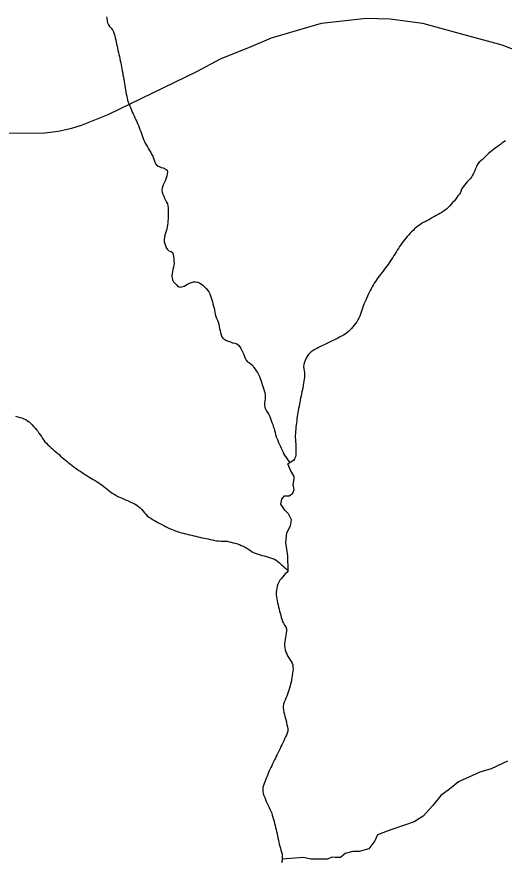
# Model space of a CAD drawing. Extents: x 1950930 to 2061844, y 904556 to 1017002.
# Drawn here: x 1994978 to 1997277, y 927499 to 931491 of the extents above; entities that cross this region are included whole.
import ezdxf

# ---------------------------------------------------------------- set-up
doc = ezdxf.new("R2010")
doc.units = 0
for name, color, linetype in [('Exist Hydrographic Creek Single Shore', 7, 'Continuous'), ('Exist Hydrographic Misc Water Feature', 7, 'Continuous'), ('Exist Road Secondary Type 51 Attributed', 7, 'Continuous')]:
    doc.layers.add(name, color=color, linetype=linetype)

msp = doc.modelspace()

# ---------------------------------------------------------------- linework, layer by layer
at = {"layer": 'Exist Hydrographic Creek Single Shore'}
for points in [[(1995400, 931491.2), (1995401.6, 931481.2), (1995403.4, 931471.6), (1995405.7, 931462.3), (1995409.8, 931453.2), (1995415.5, 931445), (1995422.9, 931437.4), (1995429.1, 931429.2), (1995433.2, 931420.8), (1995436.3, 931411.1), (1995439.3, 931401.6), (1995442, 931391.9), (1995444.3, 931381.8), (1995446.5, 931372.2), (1995448.1, 931362.1), (1995450.4, 931352.5), (1995452.5, 931342.5), (1995454.5, 931333.6), (1995456.6, 931323.5), (1995459.2, 931313.8), (1995461.3, 931303.7), (1995463.5, 931294.1), (1995465.8, 931284), (1995468, 931274.7), (1995469.9, 931265.2), (1995471.9, 931255), (1995473.8, 931245.5), (1995475.4, 931235.4), (1995477.3, 931225.4), (1995478.5, 931215.5), (1995480.3, 931205.9), (1995482, 931195.8), (1995483.8, 931185.9), (1995485.5, 931175.9), (1995487.3, 931166.2), (1995488.5, 931156.3), (1995490.4, 931146.3), (1995492.2, 931136.7), (1995493.9, 931126.7), (1995496.1, 931116.6), (1995498.2, 931107), (1995500.4, 931097.7), (1995503.5, 931087.9), (1995507.2, 931078.9), (1995511.1, 931069.7), (1995515.2, 931060.5), (1995519.1, 931050.7), (1995522.6, 931041.5)], [(1995522.6, 931041.5), (1995527.1, 931032.4), (1995531, 931023.3), (1995535.1, 931014.1), (1995539, 931004.9), (1995543.1, 930996.2), (1995547, 930986.7), (1995551.1, 930978), (1995555.2, 930968.9), (1995558.7, 930959.8), (1995562.2, 930949.6), (1995565.2, 930940.6), (1995568.3, 930930.7), (1995572, 930921.7), (1995575.3, 930911.9), (1995579.4, 930902.6), (1995583.5, 930894.3), (1995588.8, 930885), (1995593.7, 930876.9), (1995599.1, 930868.4), (1995604, 930859.6), (1995609.5, 930851.1), (1995613.8, 930842.2), (1995618.8, 930833), (1995622.2, 930823.9), (1995625.7, 930813.6), (1995629.4, 930804.6), (1995633.3, 930795.5), (1995639.3, 930788), (1995648.9, 930783.8), (1995658.3, 930780.3), (1995668.2, 930777.5), (1995677.6, 930773.2), (1995686.4, 930767.5), (1995688.5, 930759.1), (1995687.2, 930749.5), (1995685.2, 930739.7), (1995682.1, 930729.2), (1995679.2, 930719.1), (1995674.7, 930710.4), (1995670.4, 930701.4), (1995667.1, 930692.4), (1995663.9, 930682.5), (1995662.6, 930672.9), (1995663.9, 930662.9), (1995666.9, 930653.2), (1995671, 930644.1), (1995674.9, 930634.9), (1995679.4, 930625.7), (1995684.6, 930616.4), (1995688.3, 930607.3), (1995690.1, 930598.5), (1995691.5, 930588.6), (1995691.8, 930577.9), (1995691.8, 930567.8), (1995692, 930558), (1995691.5, 930547.6), (1995691.1, 930537.4), (1995690.7, 930527.8), (1995689.5, 930517.8), (1995688.7, 930508.2), (1995687.4, 930498.3), (1995685.4, 930488.4), (1995682.9, 930478.7), (1995679.7, 930469), (1995676.4, 930459.4), (1995673.7, 930449.2), (1995672.3, 930440.4), (1995672.7, 930429.9), (1995675.8, 930419.7), (1995678.8, 930410.7), (1995682.7, 930400.8), (1995688.1, 930392.7), (1995695.2, 930386.7), (1995706.3, 930383.7), (1995712.1, 930378), (1995715.3, 930369), (1995717, 930359), (1995718.6, 930348.3), (1995719, 930338.4), (1995719.4, 930327.8), (1995718.6, 930318.2), (1995716.6, 930308.4), (1995714.1, 930298.5), (1995712.1, 930288.7), (1995710.4, 930278.9), (1995709.6, 930268.8), (1995710.4, 930259), (1995712.7, 930249.3), (1995716.8, 930240.1), (1995723.5, 930232.6), (1995730.3, 930225.1), (1995737.7, 930217.5), (1995746.5, 930214.9), (1995756.8, 930215.4), (1995766.6, 930218.8), (1995775, 930223.2), (1995783.2, 930228.8), (1995792.4, 930233.5), (1995801.9, 930236.5)], [(1996956.9, 930552.5), (1996948.1, 930547.7), (1996939.1, 930543), (1996930.5, 930537.4), (1996921.7, 930532.6), (1996912.8, 930527.9), (1996904, 930523.2), (1996894.8, 930519.3), (1996886.2, 930513.6), (1996878.2, 930508), (1996870.4, 930502.7), (1996862.2, 930496.2), (1996855, 930490), (1996847.4, 930482.7), (1996840.2, 930475.2), (1996833.3, 930468.9), (1996826.5, 930460.6), (1996819.7, 930453.6), (1996813, 930446.5), (1996807, 930438.1), (1996800.9, 930430.1), (1996795.3, 930422.4), (1996789.8, 930413.9), (1996784.1, 930405.8), (1996778.3, 930397), (1996773.2, 930388.8), (1996767.5, 930379.9), (1996762.3, 930371.8), (1996756.8, 930363.7), (1996751.5, 930354.8), (1996745.9, 930346.7), (1996740.6, 930338.5), (1996734.9, 930329.7), (1996729.3, 930321.6), (1996723.8, 930313.5), (1996717.6, 930305.5), (1996711.7, 930297.5), (1996705.7, 930289.5), (1996699.2, 930281.1), (1996693.4, 930273.9), (1996686.9, 930265.9), (1996680.9, 930257.9), (1996675, 930249.9), (1996669.6, 930241.8), (1996664.3, 930232.8), (1996659.2, 930224.7), (1996654.3, 930215.7), (1996649.8, 930206.7), (1996645, 930198.1), (1996640.9, 930188.9), (1996636, 930179.9), (1996632.5, 930171.2), (1996627.8, 930161.4), (1996623.9, 930152.5), (1996619.8, 930143.4), (1996615.7, 930134.7), (1996612.8, 930124.7), (1996609.2, 930115), (1996605.9, 930106.2), (1996602.6, 930096.2), (1996599.3, 930086.5), (1996595.6, 930077.7), (1996591.1, 930068.7), (1996586.6, 930059.7), (1996581.5, 930051.5), (1996575.7, 930042.6), (1996569.8, 930034.6), (1996563.4, 930027.5), (1996556.5, 930019.2), (1996549.5, 930012.1), (1996542.3, 930005.5), (1996534.5, 929999.4), (1996526.7, 929992.8), (1996518.5, 929987.2), (1996510.1, 929982.4), (1996501.1, 929977.6), (1996492.3, 929972.9), (1996483.3, 929969), (1996474.2, 929964.3), (1996465.2, 929960.4), (1996455.6, 929955.8), (1996446.8, 929951.8), (1996437.9, 929947.1), (1996428.5, 929942.4), (1996419.9, 929938.5), (1996410.7, 929933.8), (1996401.6, 929929), (1996392.6, 929925.1), (1996384.2, 929920.3), (1996375.6, 929914.8), (1996367.4, 929909.1), (1996360, 929902.9), (1996352.8, 929895.5), (1996347.1, 929886.6), (1996342.4, 929878.4), (1996338.1, 929868.9), (1996335.4, 929859.9), (1996332.7, 929849.1), (1996331.1, 929839.5), (1996331.5, 929829.3)], [(1995801.9, 930236.5), (1995811.7, 930239.1), (1995821.5, 930239.6), (1995831.4, 930237.7), (1995841, 930233.4), (1995849, 930228.5), (1995856.8, 930221.6), (1995864.2, 930214.9), (1995871.6, 930208.1), (1995877.9, 930199.8), (1995883.9, 930192.4), (1995887.8, 930183.3), (1995891.9, 930174.2), (1995895, 930164.3), (1995898, 930155), (1995900.7, 930145.3), (1995903.2, 930135.5), (1995905.8, 930125.4), (1995908.5, 930116.5), (1995910.7, 930106.4), (1995912, 930096.5), (1995913.8, 930086.8), (1995916.5, 930076.7), (1995920, 930067.7), (1995924.1, 930058.5), (1995927.4, 930048.6), (1995930.6, 930039.7), (1995932.7, 930029.5), (1995934.5, 930020), (1995936.8, 930009.8), (1995938.8, 930000.2), (1995941.9, 929990), (1995945, 929980.2), (1995950.5, 929972.9), (1995958.5, 929966.8), (1995967.5, 929962.6), (1995977.2, 929959.1), (1995986.4, 929955.7), (1995995.8, 929952.2), (1996006.1, 929949.4), (1996015.9, 929946.7), (1996023.3, 929940.7), (1996029.7, 929933.2), (1996035, 929924.3), (1996039.9, 929915.1), (1996044, 929906.7), (1996048.3, 929896.7), (1996051.8, 929887.6), (1996055.9, 929878.5), (1996060.4, 929869.7), (1996066.8, 929862.3), (1996074.8, 929857), (1996083.6, 929851.2), (1996090.6, 929844), (1996096.3, 929835.8), (1996102.3, 929827.6), (1996107.6, 929819.5), (1996112.7, 929811), (1996117.4, 929801.8), (1996122.4, 929792.9), (1996126.5, 929783.8), (1996129.5, 929774.8), (1996133, 929765.3), (1996136.1, 929755.6), (1996139.2, 929745.7), (1996142.3, 929736.7), (1996145.3, 929726.5), (1996148, 929716.8), (1996149.6, 929706.8), (1996150.2, 929697.7), (1996149.4, 929687.4), (1996147.8, 929677.4), (1996146.6, 929667.5), (1996146.6, 929657.8), (1996148.4, 929647.7), (1996150.9, 929638.1), (1996156, 929629.6), (1996161.7, 929621.4), (1996167.1, 929612.8), (1996171.2, 929604.1), (1996174.6, 929593.9), (1996178.1, 929584.8), (1996181.6, 929574.9), (1996185.3, 929565.9), (1996188, 929556.9), (1996191.5, 929546.6), (1996193.9, 929536.9), (1996196.4, 929528.1), (1996198.8, 929517.9), (1996201.9, 929508.1), (1996205.6, 929499), (1996209.1, 929489.9), (1996213.2, 929480.8), (1996217.1, 929471.7), (1996221.6, 929462.5), (1996225.5, 929453.4), (1996230, 929444.6), (1996234.1, 929435.5), (1996238, 929426.4), (1996265.3, 929385.2)], [(1996331.5, 929829.3), (1996333.8, 929819.6), (1996335.4, 929809.6), (1996335.6, 929799.9), (1996334.4, 929789.9), (1996333.2, 929780.4), (1996331.9, 929770.4), (1996330.3, 929760.5), (1996329.1, 929750.1), (1996327, 929740.3), (1996325.4, 929730.4), (1996323.3, 929720.6), (1996321.7, 929710.7), (1996319.4, 929700.9), (1996317, 929691.1), (1996315.3, 929681.2), (1996313.5, 929671.8), (1996311.4, 929662), (1996309.6, 929652), (1996307.5, 929642.2), (1996305.9, 929632.3), (1996303.8, 929622.5), (1996302.2, 929612.5), (1996300.8, 929603.1), (1996299.5, 929593.2), (1996298.3, 929583.2), (1996296.9, 929573.2), (1996295.8, 929563.6), (1996294.4, 929552.9), (1996293.6, 929543.2), (1996292.3, 929533.3), (1996292.1, 929523.6), (1996291.7, 929513.5), (1996291.7, 929503.8), (1996292.6, 929493.1), (1996293, 929483.4), (1996294, 929473.4), (1996294, 929463.7), (1996294.4, 929453.4), (1996294.4, 929443), (1996294, 929433.2), (1996293.6, 929422.8), (1996291.9, 929412.8), (1996288.7, 929403.6), (1996282.7, 929396.4), (1996274.7, 929390.8), (1996265.3, 929385.2), (1996256.7, 929379.7)], [(1994971.8, 929605.8), (1994981.5, 929602.3), (1994991.3, 929599.6), (1995001.3, 929596.9), (1995010.6, 929593.4), (1995019.8, 929589.2), (1995027.8, 929583.9), (1995035.8, 929578.2), (1995043.2, 929571.4), (1995049.9, 929563.9), (1995056.7, 929556.4), (1995063.5, 929548.9), (1995070, 929541.4), (1995076.4, 929533.9), (1995082.1, 929525.7), (1995088.1, 929517.1), (1995093.4, 929509), (1995098.7, 929500.5), (1995104.7, 929492.3), (1995110.4, 929483.7), (1995117, 929477), (1995124.4, 929469.8), (1995131.8, 929463), (1995139.1, 929456.2), (1995146.9, 929449.3), (1995154.3, 929443), (1995161.7, 929436.9), (1995169.5, 929430), (1995177.1, 929423.7), (1995184.2, 929416.8), (1995192, 929409.9)], [(1995192, 929409.9), (1995199.2, 929404), (1995207, 929397.5), (1995214.8, 929390.7), (1995222.2, 929383.9), (1995230.2, 929378.3), (1995238.2, 929372.1), (1995246, 929366.1), (1995254.4, 929360.3), (1995262.8, 929354.2), (1995270.8, 929348.5), (1995279.2, 929343.2), (1995287.6, 929337.5), (1995295.6, 929332.5), (1995304.6, 929327.1), (1995312.8, 929321.4), (1995321.4, 929316), (1995329.8, 929311.1), (1995338.4, 929306.2), (1995346.9, 929300.9), (1995355.9, 929295.8), (1995363.9, 929290.9), (1995372.3, 929284.8), (1995380.3, 929279.1), (1995388.5, 929273), (1995395.9, 929266.2), (1995403.9, 929260.5), (1995412.3, 929254.4), (1995420.1, 929247.9), (1995428.1, 929241.8), (1995436.1, 929237), (1995444.5, 929231.6), (1995453.5, 929226.6), (1995462.7, 929223.1), (1995471.7, 929218.9), (1995481.4, 929215.5), (1995490, 929210.8), (1995499.4, 929206.6), (1995508.8, 929202.3), (1995518.1, 929198.1), (1995526.7, 929193.9), (1995535.7, 929189.7), (1995544.1, 929184.4), (1995552.1, 929178.8), (1995559.5, 929171.9), (1995566.9, 929164.3), (1995573.2, 929156.8), (1995579.6, 929149.4), (1995586.4, 929141.8), (1995593.1, 929134.4), (1995601.1, 929128.2), (1995609.3, 929123.4), (1995617.9, 929117.1), (1995626.5, 929112.2), (1995635, 929107.3), (1995643.6, 929102.7), (1995652.6, 929097.7), (1995661.6, 929093.5), (1995670.6, 929088.4), (1995679.7, 929083.8), (1995688.7, 929079.6), (1995697.7, 929075.4), (1995706.9, 929072), (1995715.9, 929067.8), (1995725.2, 929064.3), (1995734.8, 929060.8), (1995744.5, 929057.4), (1995753.7, 929054.7), (1995763.5, 929052), (1995773.2, 929049.4), (1995782.8, 929047.5), (1995792.8, 929044.8), (1995802.7, 929042.8), (1995812.1, 929040.1), (1995822, 929037.9), (1995831.8, 929035.5), (1995841.6, 929033.3), (1995851.1, 929031.4), (1995860.9, 929029.5), (1995870.8, 929027.6), (1995880.6, 929025.7), (1995890.4, 929023), (1995900.3, 929021.1), (1995910.1, 929018.4), (1995920, 929016.9), (1995929.6, 929015.8), (1995939.7, 929014.7), (1995949.7, 929014.4), (1995959.8, 929015.3), (1995969.6, 929014.2), (1995979.6, 929012.2), (1995989.1, 929010.4), (1995998.7, 929007.7), (1996008.6, 929005.1), (1996018.2, 929001.6), (1996027.8, 928998.8), (1996036.9, 928994.6), (1996046.1, 928991.2), (1996055.3, 928987), (1996063.7, 928981.6)], [(1996257.9, 928875), (1996257.2, 928946), (1996246.8, 929008.1), (1996251, 929053.7), (1996269.6, 929086.8), (1996273.8, 929115.8), (1996259.3, 929144.8), (1996242.7, 929161.4), (1996224.1, 929190.4), (1996228.2, 929213.2), (1996240.6, 929229.7), (1996263.4, 929229.7), (1996280, 929242.2), (1996286.2, 929258.7), (1996282.1, 929281.5), (1996286.2, 929310.5), (1996286.2, 929320.9), (1996269.6, 929349.9), (1996256.7, 929379.7)], [(1996063.7, 928981.6), (1996072.1, 928975.9), (1996080.5, 928970.5), (1996088.9, 928964.8), (1996098, 928960.6), (1996107, 928956.4), (1996116.4, 928953.7), (1996126.1, 928950.2), (1996135.3, 928947.7), (1996145.5, 928944.9), (1996155.2, 928942.1), (1996165, 928939.5), (1996174.4, 928936.8), (1996183.5, 928933.4), (1996193.1, 928929.9), (1996201.3, 928925.8), (1996209.5, 928918.8), (1996216.9, 928912.1), (1996224.3, 928905.3), (1996232.3, 928898.8), (1996239.4, 928892), (1996246.8, 928885.2), (1996257.9, 928875)], [(1996257.9, 928875), (1996251.1, 928867.1), (1996244.4, 928860), (1996237.6, 928852.5), (1996230.8, 928845.4), (1996224.5, 928837.4), (1996218.5, 928830.3), (1996213.4, 928821.3), (1996208.9, 928812.2), (1996206, 928802.6), (1996204, 928792.7), (1996202.7, 928782.8), (1996201.9, 928773.2), (1996201.7, 928762.2), (1996202.7, 928752.3), (1996204.4, 928742.7), (1996206.2, 928732.7), (1996208.1, 928723.5), (1996210.3, 928713.8), (1996212.8, 928703.6), (1996215, 928694), (1996217.7, 928683.9), (1996220.4, 928674.9), (1996223, 928665.2), (1996225.5, 928655), (1996228.8, 928646.1), (1996231.9, 928636.3), (1996235.3, 928627.3), (1996241.5, 928617.7), (1996246.8, 928609.6), (1996250.1, 928600.6), (1996250.5, 928590.8), (1996249.3, 928580.8), (1996247.6, 928571), (1996246, 928561), (1996243.5, 928551.3), (1996242.1, 928540.5), (1996241.1, 928531), (1996241.1, 928521.3), (1996242.3, 928511.3), (1996244.6, 928501.3), (1996247.6, 928491.4), (1996251.1, 928482.4), (1996255.2, 928473.3), (1996260.6, 928464.7), (1996266.7, 928455.6), (1996272.9, 928447.4), (1996277.6, 928439), (1996279.8, 928430.1), (1996280.3, 928420.3), (1996280.9, 928410.5), (1996280, 928400.5), (1996278.8, 928390.9), (1996277, 928380.2), (1996275.3, 928370.3), (1996273.3, 928360.5), (1996272, 928349.7), (1996269.6, 928340), (1996267.5, 928331), (1996264.3, 928321.3), (1996261.4, 928311.6), (1996258.1, 928302.4), (1996254.4, 928292.7), (1996251.5, 928283.1), (1996247.4, 928274), (1996243.3, 928264.4), (1996239.7, 928255.2), (1996236.4, 928245.6), (1996235.1, 928235.6), (1996235.1, 928225.9), (1996236.2, 928216.8), (1996238.4, 928206.7), (1996240.7, 928197.1), (1996242.7, 928187), (1996245.4, 928177.3), (1996248.1, 928167.5), (1996249.7, 928157.5), (1996252.4, 928147.3), (1996254.8, 928137.6), (1996256.7, 928128.1), (1996255.9, 928118), (1996253, 928108.3), (1996249.7, 928099.1), (1996245.8, 928090.3), (1996241.3, 928081.3), (1996237.2, 928071.8), (1996232.7, 928062.7), (1996227.8, 928053.7), (1996223.2, 928045), (1996219.8, 928035.9), (1996215, 928025.9), (1996210.7, 928017.3), (1996206.6, 928008.2), (1996202.1, 927999.2), (1996197.6, 927990.5), (1996193.1, 927981.5), (1996188.8, 927972.3), (1996184.7, 927963.6), (1996180.6, 927954.5), (1996176.1, 927945.5)], [(1997292.8, 927975.8), (1997216.7, 927939.9), (1997163, 927923.7), (1997062.7, 927878.1), (1997018.8, 927843.8), (1996978.9, 927813.3), (1996938.9, 927764.2), (1996895.2, 927716), (1996853, 927689.6), (1996807.2, 927673.4), (1996743.1, 927651.9), (1996679.5, 927627.5), (1996667.2, 927599.3), (1996639.1, 927561.4), (1996593, 927549.7), (1996563.2, 927549.8), (1996527.5, 927539.8), (1996505.4, 927521.2), (1996479.4, 927521.1), (1996463.6, 927522.8), (1996443.3, 927513.6), (1996403.3, 927513.6), (1996365.6, 927513.6), (1996331.1, 927521.7), (1996229.6, 927513.6)], [(1996176.1, 927945.5), (1996172, 927935.9), (1996167.5, 927926.9), (1996164, 927918.1), (1996159.9, 927909), (1996156.2, 927899.4), (1996152.5, 927890.6), (1996148.8, 927880.7), (1996144.5, 927870.7), (1996141.2, 927861.1), (1996138.8, 927851.3), (1996137.9, 927841.3), (1996138.8, 927832.7), (1996140.8, 927822.6), (1996143.5, 927813.2), (1996147.2, 927804.2), (1996150.7, 927795.2), (1996155, 927785.1), (1996159.1, 927776.4), (1996163.4, 927767.2), (1996168.3, 927757.9), (1996172.2, 927748.8), (1996176.3, 927739.7), (1996180.2, 927729.8), (1996183.3, 927720.7), (1996186.3, 927711), (1996189, 927700.8), (1996191.3, 927691.9), (1996193.9, 927681.9), (1996196.4, 927672.1), (1996198.6, 927662), (1996200.9, 927653.2), (1996203.2, 927643.1), (1996205.4, 927633.4), (1996207.5, 927623.3), (1996209.7, 927613.7), (1996211.8, 927603.6), (1996214, 927593.5), (1996216.3, 927584.7), (1996218.9, 927574.9), (1996221.2, 927564.9), (1996224.1, 927555), (1996226.7, 927545.7), (1996229, 927536.1), (1996230, 927526.1), (1996229.6, 927513.6)], [(1996229.6, 927513.6), (1996229, 927505.6), (1996226.9, 927495.8)]]:
    msp.add_lwpolyline(points, dxfattribs=at)
at = {"layer": 'Exist Hydrographic Misc Water Feature'}
msp.add_lwpolyline([(1997283.6, 930905.8), (1997275.4, 930900.2), (1997267.2, 930894.1), (1997259.4, 930888.4), (1997251.2, 930882.7), (1997242.8, 930876.3), (1997235.2, 930870.9), (1997226.6, 930865.4), (1997219.2, 930858.7), (1997211.4, 930852.7), (1997203.8, 930846.1), (1997196.6, 930839.1), (1997189.5, 930831.6), (1997182.3, 930824.2), (1997174.9, 930818), (1997167.5, 930811.5), (1997159.9, 930804.5), (1997153.6, 930796.9), (1997148.6, 930788.3), (1997144.8, 930779.2), (1997140.9, 930769.6), (1997137.4, 930760.4), (1997133.5, 930750.9), (1997128.8, 930742.7), (1997123.2, 930734.6), (1997116.5, 930726.7), (1997110.1, 930719.1), (1997102.9, 930712.1), (1997096.2, 930704.5), (1997089.6, 930696.6), (1997083.2, 930688.7), (1997078.1, 930680.6), (1997074.4, 930671.3), (1997071.1, 930661.7), (1997066, 930653.6), (1997059.4, 930645.6), (1997053.9, 930637.5), (1997047.4, 930629.2), (1997041, 930621.3), (1997034.2, 930614.1), (1997027.9, 930605.8), (1997021.1, 930598.7), (1997014.1, 930592.5), (1997006.5, 930585.1), (1996999.6, 930578.8), (1996991.8, 930573.1), (1996983.2, 930567.6), (1996974.6, 930561.9), (1996965.7, 930557.2), (1996956.9, 930552.5)], dxfattribs=at)
at = {"layer": 'Exist Road Secondary Type 51 Attributed'}
msp.add_lwpolyline([(1994843.2, 930942), (1995108.9, 930943.5), (1995172.7, 930951.1), (1995237.2, 930965.5), (1995282.7, 930979.2), (1995408.7, 931029.4), (1995827.8, 931233), (1995938.6, 931292.2), (1996083.6, 931350.7), (1996179.2, 931391.8), (1996415.3, 931460.9), (1996627.9, 931485.5), (1996679.5, 931483.7), (1996740.2, 931482.2), (1996891.3, 931461.7), (1997087.1, 931408.5), (1997266.3, 931358.3), (1998470.1, 930897.3)], dxfattribs=at)

doc.saveas('drawing.dxf')
